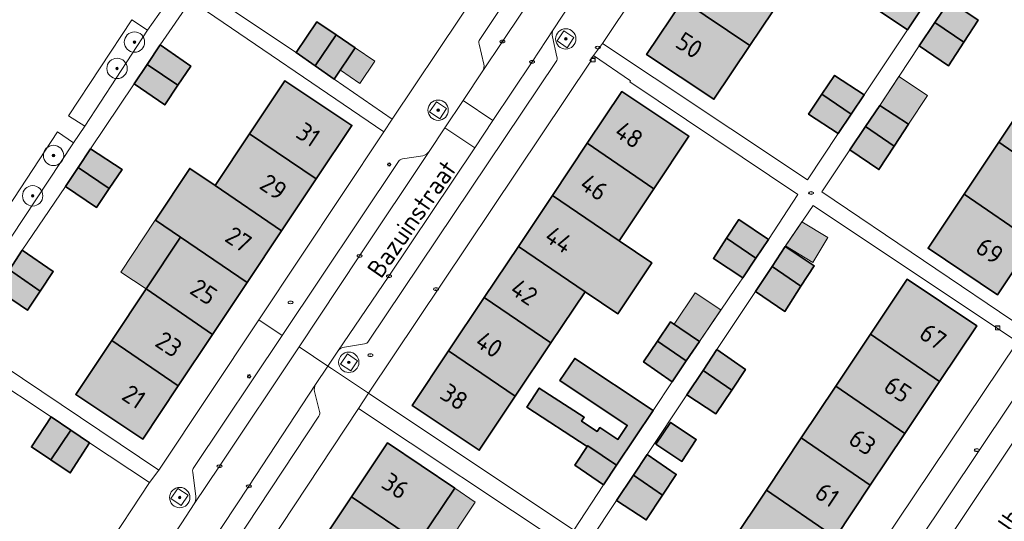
# Model space of a CAD drawing. Header units: metres. Extents: x 125349 to 128236, y 501602 to 503797.
# Tile 369 of 656: x 126811 to 126907, y 502303 to 502352. Entities that reach past the tile are written whole.
import ezdxf
from ezdxf.enums import TextEntityAlignment as Align

# ---------------------------------------------------------------- set-up
doc = ezdxf.new("R2010")
doc.units = ezdxf.units.M
doc.layers.get('0').update_dxf_attribs({"linetype": 'CONTINUOUS'})
for name, color, linetype, lineweight in [('B-WE-GR-BEPLANTING_CULTUUR_HEESTERS-GV', 90, 'CONTINUOUS', 18), ('B-WE-GR-BOOM-S-500', 90, 'CONTINUOUS', 18), ('B-WE-IE-MEUBILAIR-S', 7, 'CONTINUOUS', 18), ('B-WE-IE-MEUBILAIR_WEGMEUBILAIR-GV', 7, 'CONTINUOUS', 18), ('B-WE-OG-BEBOUWING-GV', 7, 'CONTINUOUS', 35), ('B-WE-OG-BEBOUWING-T18', 10, 'CONTINUOUS', 18), ('B-WE-OG-BEBOUWING_OVERBOUWING-GV', 7, 'CONTINUOUS', 18), ('B-WE-OG-TERREIN_ERF-GV', 7, 'CONTINUOUS', 18), ('B-WE-OG-TOPOGRAFIE-T18', 10, 'CONTINUOUS', 18), ('B-WE-VH-GESLOTENVERHARDING_ASFALT-GV', 10, 'CONTINUOUS', 18), ('B-WE-VH-OPENVERHARDING-GV', 90, 'CONTINUOUS', 18), ('B-WE-VH-OPENVERHARDING_BETONSTRAATSTEEN-GV', 90, 'CONTINUOUS', 18)]:
    doc.layers.add(name, color=color, linetype=linetype, lineweight=lineweight)
doc.layers.add('B-WE-OG-BEBOUWING-V', color=7, linetype='CONTINUOUS', lineweight=18, true_color=0xcc646e)
doc.layers.add('B-WE-OG-BEBOUWING_OVERBOUWING-V', color=7, linetype='CONTINUOUS', lineweight=18, true_color=0xcc646e)
doc.styles.add('NLCS-ISO', font='NLCS-ISO.ttf')
doc.styles.add('NLCS-ISO-M1000-T18', font='NLCS-ISO.ttf', dxfattribs={"height": 1.8})

# ---------------------------------------------------------------- blocks, each defined once
blk = doc.blocks.new('SIE-MEUBILAIR_KAST_CAI-SO')
for points in [[(-1, 1), (1, 1), (1, 0.84), (-1, 0.84)], [(-1, 0.76), (1, 0.76), (1, -1), (-1, -1)]]:
    blk.add_lwpolyline(points, close=True)
at = {"style": 'NLCS-ISO'}
blk.add_text('cai', height=0.75, dxfattribs=at).set_placement((0, 0), align=Align.MIDDLE_CENTER)
blk = doc.blocks.new('SIE-MEUBILAIR_PAAL_LICHTMAST-SO')
for points in [[(-0.62, 0), (-1, 0)], [(-0.71, 0.71), (-0.44, 0.44)], [(0, 1), (0, 0.62)], [(0.44, 0.44), (0.71, 0.71)], [(1, 0), (0.62, 0)], [(-0.71, -0.71), (-0.44, -0.44)], [(0, -0.62), (0, -1)], [(0.44, -0.44), (0.71, -0.71)]]:
    blk.add_lwpolyline(points)
blk.add_circle((0, 0), 0.5)
blk = doc.blocks.new('SIE-MEUBILAIR_PUT_KOLK-SO')
blk.add_ellipse((0, 0), major_axis=(1.25, 0), ratio=0.54)
at = {"style": 'NLCS-ISO'}
blk.add_text('klk', height=0.75, dxfattribs=at).set_placement((0.03, 0), align=Align.MIDDLE_CENTER)
blk = doc.blocks.new('SIE-MEUBILAIR_PUT_BRANDKRAAN-SO')
blk.add_ellipse((0, 0), major_axis=(1.25, 0), ratio=0.54)
at = {"style": 'NLCS-ISO'}
blk.add_text('bk', height=0.75, dxfattribs=at).set_placement((0.03, 0), align=Align.MIDDLE_CENTER)
blk = doc.blocks.new('SIE-MEUBILAIR_PUT_RIOOLPUT-SO')
blk.add_ellipse((0, 0), major_axis=(1.25, 0), ratio=0.54)
at = {"style": 'NLCS-ISO'}
blk.add_text('ri', height=0.75, dxfattribs=at).set_placement((-0.04, 0.07), align=Align.MIDDLE_CENTER)
blk = doc.blocks.new('SIE-MEUBILAIR_PUT_WATERLEIDINGPUT-SO')
blk.add_ellipse((0, 0), major_axis=(1.25, 0), ratio=0.54)
at = {"style": 'NLCS-ISO'}
blk.add_text('wl', height=0.75, dxfattribs=at).set_placement((-0.14, 0), align=Align.MIDDLE_CENTER)
blk = doc.blocks.new('SGR-BOOM_01-SO')
at = {"linetype": 'ByBlock', "lineweight": 18}
h = blk.add_hatch(color=0, dxfattribs=at)
h.dxf.hatch_style = 1
edge = h.paths.add_edge_path()
edge.add_arc((0, 0), 0.25, 0, 360)
at = {"color": 0, "linetype": 'ByBlock', "lineweight": 18}
for radius in [2, 0.25]:
    blk.add_circle((0, 0), radius, dxfattribs=at)

msp = doc.modelspace()

# ---------------------------------------------------------------- hatches: boundary and pattern name
at = {"layer": 'B-WE-OG-BEBOUWING-V'}
for points in [[(126885.668, 502354.669), (126879.084, 502359.11), (126875.717, 502354.062), (126882.301, 502349.623)], [(126896.109, 502354.878), (126894.93, 502353.109), (126897.782, 502351.156), (126898.971, 502352.941)], [(126875.717, 502354.062), (126872.174, 502348.751), (126878.783, 502344.349), (126882.301, 502349.623)], [(126903.332, 502349.954), (126904.734, 502352.107), (126901.932, 502354.009), (126900.496, 502351.901)], [(126841.67, 502350.673), (126839.801, 502351.944), (126837.751, 502348.94), (126839.627, 502347.639), (126841.669, 502350.671)], [(126898.932, 502349.605), (126901.834, 502347.653), (126903.332, 502349.954), (126900.496, 502351.901)], [(126839.627, 502347.639), (126841.503, 502346.338), (126843.553, 502349.39), (126841.67, 502350.673), (126841.669, 502350.671)], [(126824.402, 502349.709), (126823.125, 502347.78), (126826.147, 502345.731), (126827.405, 502347.607)], [(126821.852, 502345.856), (126824.855, 502343.804), (126826.147, 502345.731), (126823.125, 502347.78)], [(126893.531, 502344.802), (126890.63, 502346.704), (126889.384, 502344.846), (126892.26, 502342.906)], [(126833.178, 502340.964), (126839.717, 502336.53), (126843.228, 502341.794), (126836.656, 502346.178)], [(126866.349, 502340.036), (126872.89, 502335.576), (126876.331, 502340.725), (126869.74, 502345.111)], [(126890.981, 502340.999), (126892.26, 502342.906), (126889.384, 502344.846), (126888.08, 502342.901)], [(126913.531, 502335.48), (126916.954, 502340.6), (126910.182, 502345.25), (126906.762, 502340.129)], [(126895.083, 502343.751), (126893.684, 502341.687), (126896.491, 502339.76), (126897.884, 502341.899)], [(126892.132, 502339.398), (126894.984, 502337.446), (126896.491, 502339.76), (126893.684, 502341.687)], [(126836.323, 502331.443), (126839.717, 502336.53), (126833.178, 502340.964), (126829.785, 502335.877)], [(126866.349, 502340.036), (126862.925, 502334.912), (126869.467, 502330.452), (126872.89, 502335.576)], [(126913.531, 502335.48), (126906.762, 502340.129), (126903.363, 502335.041), (126910.131, 502330.393)], [(126817.553, 502339.501), (126816.342, 502337.671), (126819.397, 502335.587), (126820.654, 502337.449)], [(126819.397, 502335.587), (126816.342, 502337.671), (126815.103, 502335.799), (126818.154, 502333.746)], [(126826.403, 502330.807), (126832.929, 502326.354), (126836.323, 502331.443), (126829.785, 502335.877), (126827.302, 502337.561), (126823.924, 502332.498)], [(126862.925, 502334.912), (126859.582, 502329.909), (126866.124, 502325.449), (126869.336, 502323.303), (126872.679, 502328.306), (126869.467, 502330.452)], [(126903.363, 502335.041), (126899.818, 502329.734), (126906.642, 502325.173), (126910.131, 502330.393)], [(126882.903, 502328.748), (126884.131, 502330.591), (126881.23, 502332.542), (126880.026, 502330.71)], [(126826.403, 502330.807), (126823.017, 502325.731), (126829.529, 502321.257), (126832.929, 502326.354)], [(126882.903, 502328.748), (126880.026, 502330.71), (126878.73, 502328.739), (126881.631, 502326.838)], [(126809.599, 502327.613), (126812.623, 502325.531), (126813.904, 502327.442), (126810.852, 502329.544)], [(126859.582, 502329.909), (126856.232, 502324.895), (126862.78, 502320.445), (126866.124, 502325.449)], [(126884.501, 502327.945), (126887.337, 502325.998), (126888.634, 502327.989), (126885.782, 502329.89)], [(126808.352, 502325.691), (126811.354, 502323.639), (126812.623, 502325.531), (126809.599, 502327.613)], [(126884.501, 502327.945), (126882.882, 502325.487), (126885.734, 502323.535), (126887.337, 502325.998)], [(126894.176, 502321.302), (126900.955, 502316.647), (126904.602, 502322.1), (126897.767, 502326.68)], [(126823.017, 502325.731), (126819.655, 502320.691), (126826.162, 502316.21), (126829.529, 502321.257)], [(126862.78, 502320.445), (126856.232, 502324.895), (126852.732, 502319.656), (126859.273, 502315.196)], [(126876.066, 502318.669), (126877.356, 502320.567), (126874.511, 502322.507), (126873.233, 502320.601)], [(126897.548, 502311.553), (126900.955, 502316.647), (126894.176, 502321.302), (126890.772, 502316.205)], [(126819.655, 502320.691), (126816.109, 502315.375), (126822.681, 502310.991), (126826.162, 502316.21)], [(126873.233, 502320.601), (126871.879, 502318.582), (126874.681, 502316.631), (126876.066, 502318.669)], [(126859.273, 502315.196), (126852.732, 502319.656), (126849.15, 502314.295), (126855.74, 502309.909)], [(126877.723, 502317.731), (126880.532, 502315.802), (126881.883, 502317.831), (126879.082, 502319.782)], [(126866.346, 502310.261), (126866.397, 502310.339), (126869.208, 502308.422), (126872.827, 502313.803), (126865.117, 502318.915), (126863.656, 502316.744), (126870.266, 502312.336), (126869.363, 502310.958), (126867.58, 502312.127), (126867.326, 502311.744), (126865.788, 502312.743), (126866.042, 502313.133), (126861.633, 502315.996), (126860.412, 502314.116)], [(126876.132, 502315.33), (126878.984, 502313.477), (126880.532, 502315.802), (126877.723, 502317.731)], [(126897.548, 502311.553), (126890.772, 502316.205), (126887.369, 502311.108), (126894.141, 502306.458)], [(126813.708, 502313.181), (126811.757, 502310.228), (126813.664, 502308.948), (126815.623, 502311.878)], [(126873.089, 502310.499), (126875.629, 502308.809), (126877.051, 502310.947), (126874.511, 502312.637)], [(126817.46, 502310.628), (126815.623, 502311.878), (126813.664, 502308.948), (126815.56, 502307.676)], [(126843.177, 502305.323), (126849.782, 502300.869), (126853.326, 502306.173), (126846.721, 502310.627)], [(126883.949, 502305.986), (126890.717, 502301.339), (126894.141, 502306.458), (126887.369, 502311.108)], [(126866.346, 502310.261), (126865.13, 502308.424), (126867.931, 502306.523), (126869.208, 502308.422), (126866.397, 502310.339)], [(126872.233, 502309.475), (126870.895, 502307.467), (126873.748, 502305.508), (126875.084, 502307.523)], [(126869.232, 502304.971), (126872.133, 502303.07), (126873.748, 502305.508), (126870.895, 502307.467)], [(126887.288, 502296.211), (126890.717, 502301.339), (126883.949, 502305.986), (126880.523, 502300.856)], [(126843.177, 502305.323), (126839.844, 502300.335), (126846.449, 502295.881), (126849.782, 502300.869)]]:
    msp.add_hatch(color=256, dxfattribs=at).paths.add_polyline_path(points)
at = {"layer": 'B-WE-OG-BEBOUWING_OVERBOUWING-V'}
for points in [[(126843.553, 502349.39), (126842.094, 502347.218), (126844.004, 502345.919), (126845.475, 502348.083)], [(126895.083, 502343.751), (126897.884, 502341.899), (126899.751, 502344.722), (126896.943, 502346.579)], [(126826.403, 502330.807), (126823.908, 502332.471), (126820.524, 502327.394), (126823.017, 502325.731)], [(126885.829, 502329.959), (126888.509, 502328.348), (126889.971, 502330.78), (126887.424, 502332.31)], [(126874.87, 502322.262), (126877.356, 502320.567), (126879.477, 502323.677), (126876.941, 502325.368)], [(126853.326, 502306.173), (126849.991, 502301.182), (126852.015, 502299.83), (126855.35, 502304.821)]]:
    msp.add_hatch(color=256, dxfattribs=at).paths.add_polyline_path(points)

# ---------------------------------------------------------------- linework, layer by layer
at = {"layer": 'B-WE-GR-BEPLANTING_CULTUUR_HEESTERS-GV', "flags": 128}
for points in [[(126816.999, 502341.701), (126823.154, 502351.148), (126821.619, 502352.162), (126815.389, 502342.735)], [(126805.756, 502328.168), (126807.313, 502327.164), (126815.898, 502340.084), (126814.33, 502341.148)]]:
    msp.add_lwpolyline(points, close=True, dxfattribs=at)
at = {"layer": 'B-WE-IE-MEUBILAIR_WEGMEUBILAIR-GV', "flags": 128}
for points in [[(126863.384, 502350.076), (126864.372, 502349.419), (126865.029, 502350.407), (126864.041, 502351.064)], [(126851.862, 502342.448), (126852.533, 502343.446), (126851.535, 502344.117), (126850.864, 502343.119)], [(126843.784, 502318.695), (126842.787, 502319.363), (126842.119, 502318.366), (126843.116, 502317.698)], [(126827.156, 502305.48), (126826.145, 502306.163), (126825.462, 502305.152), (126826.473, 502304.469)]]:
    msp.add_lwpolyline(points, close=True, dxfattribs=at)
at = {"layer": 'B-WE-OG-BEBOUWING-GV', "flags": 128}
for points in [[(126885.668, 502354.669), (126879.084, 502359.11), (126875.717, 502354.062), (126882.301, 502349.623)], [(126896.109, 502354.878), (126894.93, 502353.109), (126897.782, 502351.156), (126898.971, 502352.941)], [(126875.717, 502354.062), (126872.174, 502348.751), (126878.783, 502344.349), (126882.301, 502349.623)], [(126903.332, 502349.954), (126904.734, 502352.107), (126901.932, 502354.009), (126900.496, 502351.901)], [(126841.67, 502350.673), (126839.801, 502351.944), (126837.751, 502348.94), (126839.627, 502347.639), (126841.669, 502350.671)], [(126898.932, 502349.605), (126901.834, 502347.653), (126903.332, 502349.954), (126900.496, 502351.901)], [(126839.627, 502347.639), (126841.503, 502346.338), (126843.553, 502349.39), (126841.67, 502350.673), (126841.669, 502350.671)], [(126824.402, 502349.709), (126823.125, 502347.78), (126826.147, 502345.731), (126827.405, 502347.607)], [(126821.852, 502345.856), (126824.855, 502343.804), (126826.147, 502345.731), (126823.125, 502347.78)], [(126893.531, 502344.802), (126890.63, 502346.704), (126889.384, 502344.846), (126892.26, 502342.906)], [(126833.178, 502340.964), (126839.717, 502336.53), (126843.228, 502341.794), (126836.656, 502346.178)], [(126866.349, 502340.036), (126872.89, 502335.576), (126876.331, 502340.725), (126869.74, 502345.111)], [(126890.981, 502340.999), (126892.26, 502342.906), (126889.384, 502344.846), (126888.08, 502342.901)], [(126913.531, 502335.48), (126916.954, 502340.6), (126910.182, 502345.25), (126906.762, 502340.129)], [(126895.083, 502343.751), (126893.684, 502341.687), (126896.491, 502339.76), (126897.884, 502341.899)], [(126892.132, 502339.398), (126894.984, 502337.446), (126896.491, 502339.76), (126893.684, 502341.687)], [(126836.323, 502331.443), (126839.717, 502336.53), (126833.178, 502340.964), (126829.785, 502335.877)], [(126866.349, 502340.036), (126862.925, 502334.912), (126869.467, 502330.452), (126872.89, 502335.576)], [(126913.531, 502335.48), (126906.762, 502340.129), (126903.363, 502335.041), (126910.131, 502330.393)], [(126817.553, 502339.501), (126816.342, 502337.671), (126819.397, 502335.587), (126820.654, 502337.449)], [(126819.397, 502335.587), (126816.342, 502337.671), (126815.103, 502335.799), (126818.154, 502333.746)], [(126826.403, 502330.807), (126832.929, 502326.354), (126836.323, 502331.443), (126829.785, 502335.877), (126827.302, 502337.561), (126823.924, 502332.498)], [(126862.925, 502334.912), (126859.582, 502329.909), (126866.124, 502325.449), (126869.336, 502323.303), (126872.679, 502328.306), (126869.467, 502330.452)], [(126903.363, 502335.041), (126899.818, 502329.734), (126906.642, 502325.173), (126910.131, 502330.393)], [(126882.903, 502328.748), (126884.131, 502330.591), (126881.23, 502332.542), (126880.026, 502330.71)], [(126826.403, 502330.807), (126823.017, 502325.731), (126829.529, 502321.257), (126832.929, 502326.354)], [(126882.903, 502328.748), (126880.026, 502330.71), (126878.73, 502328.739), (126881.631, 502326.838)], [(126809.599, 502327.613), (126812.623, 502325.531), (126813.904, 502327.442), (126810.852, 502329.544)], [(126859.582, 502329.909), (126856.232, 502324.895), (126862.78, 502320.445), (126866.124, 502325.449)], [(126884.501, 502327.945), (126887.337, 502325.998), (126888.634, 502327.989), (126885.782, 502329.89)], [(126808.352, 502325.691), (126811.354, 502323.639), (126812.623, 502325.531), (126809.599, 502327.613)], [(126884.501, 502327.945), (126882.882, 502325.487), (126885.734, 502323.535), (126887.337, 502325.998)], [(126894.176, 502321.302), (126900.955, 502316.647), (126904.602, 502322.1), (126897.767, 502326.68)], [(126823.017, 502325.731), (126819.655, 502320.691), (126826.162, 502316.21), (126829.529, 502321.257)], [(126862.78, 502320.445), (126856.232, 502324.895), (126852.732, 502319.656), (126859.273, 502315.196)], [(126876.066, 502318.669), (126877.356, 502320.567), (126874.511, 502322.507), (126873.233, 502320.601)], [(126897.548, 502311.553), (126900.955, 502316.647), (126894.176, 502321.302), (126890.772, 502316.205)], [(126819.655, 502320.691), (126816.109, 502315.375), (126822.681, 502310.991), (126826.162, 502316.21)], [(126873.233, 502320.601), (126871.879, 502318.582), (126874.681, 502316.631), (126876.066, 502318.669)], [(126859.273, 502315.196), (126852.732, 502319.656), (126849.15, 502314.295), (126855.74, 502309.909)], [(126877.723, 502317.731), (126880.532, 502315.802), (126881.883, 502317.831), (126879.082, 502319.782)], [(126866.346, 502310.261), (126866.397, 502310.339), (126869.208, 502308.422), (126872.827, 502313.803), (126865.117, 502318.915), (126863.656, 502316.744), (126870.266, 502312.336), (126869.363, 502310.958), (126867.58, 502312.127), (126867.326, 502311.744), (126865.788, 502312.743), (126866.042, 502313.133), (126861.633, 502315.996), (126860.412, 502314.116)], [(126876.132, 502315.33), (126878.984, 502313.477), (126880.532, 502315.802), (126877.723, 502317.731)], [(126897.548, 502311.553), (126890.772, 502316.205), (126887.369, 502311.108), (126894.141, 502306.458)], [(126813.708, 502313.181), (126811.757, 502310.228), (126813.664, 502308.948), (126815.623, 502311.878)], [(126873.089, 502310.499), (126875.629, 502308.809), (126877.051, 502310.947), (126874.511, 502312.637)], [(126817.46, 502310.628), (126815.623, 502311.878), (126813.664, 502308.948), (126815.56, 502307.676)], [(126843.177, 502305.323), (126849.782, 502300.869), (126853.326, 502306.173), (126846.721, 502310.627)], [(126883.949, 502305.986), (126890.717, 502301.339), (126894.141, 502306.458), (126887.369, 502311.108)], [(126866.346, 502310.261), (126865.13, 502308.424), (126867.931, 502306.523), (126869.208, 502308.422), (126866.397, 502310.339)], [(126872.233, 502309.475), (126870.895, 502307.467), (126873.748, 502305.508), (126875.084, 502307.523)], [(126869.232, 502304.971), (126872.133, 502303.07), (126873.748, 502305.508), (126870.895, 502307.467)], [(126887.288, 502296.211), (126890.717, 502301.339), (126883.949, 502305.986), (126880.523, 502300.856)], [(126843.177, 502305.323), (126839.844, 502300.335), (126846.449, 502295.881), (126849.782, 502300.869)]]:
    msp.add_lwpolyline(points, close=True, dxfattribs=at)
at = {"layer": 'B-WE-OG-BEBOUWING_OVERBOUWING-GV', "flags": 128}
for points in [[(126843.553, 502349.39), (126842.094, 502347.218), (126844.004, 502345.919), (126845.475, 502348.083)], [(126895.083, 502343.751), (126897.884, 502341.899), (126899.751, 502344.722), (126896.943, 502346.579)], [(126826.403, 502330.807), (126823.908, 502332.471), (126820.524, 502327.394), (126823.017, 502325.731)], [(126885.829, 502329.959), (126888.509, 502328.348), (126889.971, 502330.78), (126887.424, 502332.31)], [(126874.87, 502322.262), (126877.356, 502320.567), (126879.477, 502323.677), (126876.941, 502325.368)], [(126853.326, 502306.173), (126849.991, 502301.182), (126852.015, 502299.83), (126855.35, 502304.821)]]:
    msp.add_lwpolyline(points, close=True, dxfattribs=at)
at = {"layer": 'B-WE-OG-TERREIN_ERF-GV', "flags": 128}
for points in [[(126917.357, 502380.186), (126897.21, 502393.743), (126867.851, 502349.818), (126872.922, 502346.46), (126887.978, 502336.453), (126890.981, 502340.999), (126888.08, 502342.901), (126889.384, 502344.846), (126890.63, 502346.704), (126893.531, 502344.802), (126897.782, 502351.156), (126894.93, 502353.109), (126896.109, 502354.878), (126897.43, 502356.861), (126900.282, 502354.909), (126904.631, 502361.264), (126901.729, 502363.266), (126902.973, 502365.097), (126904.279, 502367.019), (126907.131, 502365.067), (126911.331, 502371.372)], [(126909.338, 502321.785), (126889.387, 502335.262), (126892.132, 502339.398), (126893.684, 502341.687), (126895.083, 502343.751), (126898.932, 502349.605), (126900.496, 502351.901), (126901.932, 502354.009), (126905.782, 502359.713), (126907.382, 502362.115)], [(126908.634, 502357.862), (126905.782, 502359.713), (126901.932, 502354.009), (126904.734, 502352.107), (126903.332, 502349.954), (126901.834, 502347.653), (126898.932, 502349.605), (126895.083, 502343.751), (126897.884, 502341.899), (126896.491, 502339.76), (126894.984, 502337.446), (126892.132, 502339.398), (126889.387, 502335.262), (126909.338, 502321.785)], [(126824.83, 502353.478), (126823.154, 502351.148), (126816.999, 502341.701), (126815.898, 502340.084), (126807.313, 502327.164)], [(126809.599, 502327.613), (126810.852, 502329.544), (126815.103, 502335.799), (126816.342, 502337.671), (126817.553, 502339.501), (126821.852, 502345.856), (126823.125, 502347.78), (126824.402, 502349.709), (126827.403, 502354.063), (126846.364, 502341.153), (126847.191, 502342.391), (126841.503, 502346.338), (126839.627, 502347.639), (126837.751, 502348.94), (126831.301, 502353.231)], [(126898.971, 502352.941), (126897.782, 502351.156), (126893.531, 502344.802), (126892.26, 502342.906), (126890.981, 502340.999), (126887.978, 502336.453), (126872.922, 502346.46), (126867.851, 502349.818), (126866.946, 502348.637), (126870.601, 502346.177), (126870.518, 502346.052), (126873.317, 502344.206), (126887.031, 502334.994), (126884.131, 502330.591), (126882.903, 502328.748), (126881.631, 502326.838), (126880.913, 502325.784), (126879.458, 502323.65), (126877.356, 502320.567), (126876.066, 502318.669), (126874.681, 502316.631), (126872.827, 502313.803), (126869.208, 502308.422), (126867.931, 502306.523), (126865.032, 502302.069), (126844.856, 502315.509), (126843.862, 502313.998), (126864.081, 502300.568)], [(126866.632, 502301.068), (126869.232, 502304.971), (126870.895, 502307.467), (126872.233, 502309.475), (126876.132, 502315.33), (126877.723, 502317.731), (126879.082, 502319.782), (126882.882, 502325.487), (126884.501, 502327.945), (126885.782, 502329.89), (126888.532, 502333.943), (126908.594, 502320.532)], [(126807.355, 502317.384), (126813.708, 502313.181), (126815.623, 502311.878), (126817.46, 502310.628), (126823.361, 502306.731), (126824.266, 502307.946), (126805.053, 502320.837)], [(126809.899, 502286.323), (126823.361, 502306.731), (126817.46, 502310.628), (126815.56, 502307.676), (126813.664, 502308.948), (126811.757, 502310.228), (126813.708, 502313.181), (126807.355, 502317.384)], [(126864.081, 502300.568), (126843.862, 502313.998), (126816.065, 502271.925)], [(126839.844, 502300.335), (126843.177, 502305.323), (126846.721, 502310.627), (126853.326, 502306.173), (126849.782, 502300.869)]]:
    msp.add_lwpolyline(points, dxfattribs=at)
for points in [[(126892.454, 502364.842), (126889.011, 502359.681), (126885.668, 502354.669), (126882.301, 502349.623), (126878.783, 502344.349), (126872.174, 502348.751), (126875.717, 502354.062), (126879.084, 502359.11), (126882.434, 502364.131), (126885.871, 502369.283), (126889.248, 502374.344), (126892.648, 502379.441), (126895.996, 502384.459), (126899.491, 502389.698), (126906.099, 502385.296), (126902.579, 502380.019), (126899.235, 502375.007), (126895.833, 502369.907)], [(126847.191, 502342.391), (126860.591, 502362.453), (126824.479, 502386.802), (126810.295, 502365.601), (126822.794, 502357.14), (126823.2, 502356.865), (126824.1, 502358.166), (126827.597, 502355.78), (126829.6, 502358.786), (126831.488, 502357.543), (126833.399, 502356.28), (126831.301, 502353.231), (126837.751, 502348.94), (126839.801, 502351.944), (126841.67, 502350.673), (126843.553, 502349.39), (126841.503, 502346.338)], [(126913.531, 502335.48), (126910.131, 502330.393), (126906.642, 502325.173), (126899.818, 502329.734), (126903.363, 502335.041), (126906.762, 502340.129), (126910.182, 502345.25), (126913.621, 502350.398), (126917.025, 502355.493), (126920.434, 502360.597), (126923.844, 502365.702), (126927.424, 502371.061), (126934.254, 502366.483), (126930.622, 502361.049), (126927.21, 502355.945), (126923.799, 502350.841), (126920.382, 502345.729), (126916.954, 502340.6)], [(126834.077, 502322.689), (126846.364, 502341.153), (126827.403, 502354.063), (126824.402, 502349.709), (126827.405, 502347.607), (126826.147, 502345.731), (126824.855, 502343.804), (126821.852, 502345.856), (126817.553, 502339.501), (126820.654, 502337.449), (126819.397, 502335.587), (126818.154, 502333.746), (126815.103, 502335.799), (126810.852, 502329.544), (126813.904, 502327.442), (126812.623, 502325.531), (126811.354, 502323.639), (126808.352, 502325.691), (126805.053, 502320.837), (126824.266, 502307.946)], [(126844.856, 502315.509), (126865.032, 502302.069), (126867.931, 502306.523), (126865.13, 502308.424), (126866.346, 502310.261), (126860.412, 502314.116), (126861.633, 502315.996), (126866.042, 502313.133), (126865.788, 502312.743), (126867.326, 502311.744), (126867.58, 502312.127), (126869.363, 502310.958), (126870.266, 502312.336), (126863.656, 502316.744), (126865.117, 502318.915), (126872.827, 502313.803), (126874.681, 502316.631), (126871.879, 502318.582), (126873.233, 502320.601), (126874.511, 502322.507), (126877.356, 502320.567), (126879.458, 502323.65), (126880.913, 502325.784), (126881.631, 502326.838), (126878.73, 502328.739), (126880.026, 502330.71), (126881.23, 502332.542), (126884.131, 502330.591), (126887.031, 502334.994), (126873.317, 502344.206), (126870.518, 502346.052), (126870.601, 502346.177), (126866.946, 502348.637), (126866.6, 502348.151), (126866.697, 502348.103)], [(126823.017, 502325.731), (126826.403, 502330.807), (126823.924, 502332.498), (126827.302, 502337.561), (126829.785, 502335.877), (126833.178, 502340.964), (126836.656, 502346.178), (126843.228, 502341.794), (126839.717, 502336.53), (126836.323, 502331.443), (126832.929, 502326.354), (126829.529, 502321.257), (126826.162, 502316.21), (126822.681, 502310.991), (126816.109, 502315.375), (126819.655, 502320.691)], [(126859.273, 502315.196), (126855.74, 502309.909), (126849.15, 502314.295), (126852.732, 502319.656), (126856.232, 502324.895), (126859.582, 502329.909), (126862.925, 502334.912), (126866.349, 502340.036), (126869.74, 502345.111), (126876.331, 502340.725), (126872.89, 502335.576), (126869.467, 502330.452), (126872.679, 502328.306), (126869.336, 502323.303), (126866.124, 502325.449), (126862.78, 502320.445)], [(126886.693, 502287.907), (126908.594, 502320.532), (126888.532, 502333.943), (126885.782, 502329.89), (126888.634, 502327.989), (126887.337, 502325.998), (126885.734, 502323.535), (126882.882, 502325.487), (126879.082, 502319.782), (126881.883, 502317.831), (126880.532, 502315.802), (126878.984, 502313.477), (126876.132, 502315.33), (126872.233, 502309.475), (126875.084, 502307.523), (126873.748, 502305.508), (126872.133, 502303.07), (126869.232, 502304.971), (126866.632, 502301.068)], [(126897.548, 502311.553), (126894.141, 502306.458), (126890.717, 502301.339), (126887.288, 502296.211), (126883.814, 502291.016), (126876.995, 502295.572), (126880.523, 502300.856), (126883.949, 502305.986), (126887.369, 502311.108), (126890.772, 502316.205), (126894.176, 502321.302), (126897.767, 502326.68), (126904.602, 502322.1), (126900.955, 502316.647)], [(126873.089, 502310.499), (126874.511, 502312.637), (126877.051, 502310.947), (126875.629, 502308.809)]]:
    msp.add_lwpolyline(points, close=True, dxfattribs=at)
at = {"layer": 'B-WE-VH-GESLOTENVERHARDING_ASFALT-GV', "flags": 128}
msp.add_lwpolyline([(126835.399, 502189.203), (126836.106, 502190.275), (126849.771, 502210.745), (126865.507, 502234.165), (126866.698, 502235.951), (126876.089, 502250), (126879.685, 502255.479), (126889.322, 502269.92), (126918.666, 502313.799), (126912.855, 502317.683), (126883.518, 502273.803), (126873.22, 502258.322), (126867.664, 502250), (126860.881, 502239.874), (126859.67, 502238.069), (126846.11, 502217.718), (126831.863, 502196.521)], dxfattribs=at)
at = {"layer": 'B-WE-VH-OPENVERHARDING-GV', "flags": 128}
for points in [[(126841.836, 502319.627), (126840.866, 502318.167), (126841.235, 502317.921), (126844.856, 502315.509), (126866.697, 502348.103), (126866.6, 502348.151), (126866.946, 502348.637), (126867.851, 502349.818), (126897.21, 502393.743), (126898.667, 502395.927), (126896.25, 502397.539), (126895.644, 502397.944), (126894.837, 502398.482), (126891.342, 502393.253), (126892.975, 502392.161), (126889.917, 502387.616), (126888.176, 502388.78), (126886.426, 502386.128), (126886.271, 502385.906), (126885.857, 502385.314)], [(126866.179, 502370.847), (126864.625, 502368.511), (126862.041, 502364.627), (126860.591, 502362.453), (126847.191, 502342.391), (126846.364, 502341.153), (126834.077, 502322.689), (126836.369, 502321.163), (126847.799, 502338.248)], [(126855.795, 502350.234), (126867.496, 502367.753)], [(126805.756, 502328.168), (126814.33, 502341.148), (126815.898, 502340.084), (126816.999, 502341.701), (126815.389, 502342.735), (126821.619, 502352.162), (126823.154, 502351.148), (126824.83, 502353.478)], [(126864.688, 502353.747), (126863.009, 502351.183)], [(126862.933, 502350.477), (126863.371, 502348.531)], [(126856.186, 502347.804), (126855.725, 502349.772)], [(126863.3, 502348.056), (126844.86, 502320.598)], [(126850.817, 502339.232), (126852.367, 502341.556), (126854.149, 502344.228), (126856.088, 502347.134)], [(126848.213, 502338.494), (126850.182, 502338.815)], [(126827.707, 502308.215), (126836.369, 502321.163), (126834.077, 502322.689), (126824.266, 502307.946), (126823.361, 502306.731), (126809.899, 502286.323), (126809.328, 502286.66), (126809.382, 502286.755), (126808.449, 502287.205), (126805.656, 502288.625), (126785.189, 502299.449), (126776.896, 502303.835), (126773.103, 502305.849)], [(126844.466, 502320.353), (126842.488, 502320.03)], [(126816.065, 502271.925), (126843.862, 502313.998), (126844.856, 502315.509), (126841.235, 502317.921)], [(126841.235, 502317.921), (126840.866, 502318.167), (126839.664, 502316.356)], [(126839.565, 502315.679), (126840.05, 502313.721)], [(126839.996, 502313.262), (126821.058, 502284.614)], [(126827.895, 502305.358), (126827.595, 502307.758)], [(126826.51, 502302.778), (126827.731, 502304.635)]]:
    msp.add_lwpolyline(points, dxfattribs=at)
for points in [[(126856.088, 502347.134), (126854.149, 502344.228), (126857.079, 502342.271), (126860.919, 502348.021), (126863.009, 502351.183), (126864.688, 502353.747), (126872.144, 502364.857), (126883.001, 502381.026), (126885.857, 502385.314), (126882.897, 502387.253), (126880.03, 502382.974), (126871.93, 502370.792), (126870.705, 502368.967), (126869.214, 502366.753), (126858.012, 502350.021)], [(126857.079, 502342.271), (126854.149, 502344.228), (126852.367, 502341.556), (126855.296, 502339.6)], [(126840.866, 502318.167), (126841.836, 502319.627), (126846.872, 502326.984), (126855.296, 502339.6), (126852.367, 502341.556), (126850.817, 502339.232), (126843.985, 502328.973), (126838.039, 502320.05)], [(126840.866, 502318.167), (126838.039, 502320.05), (126830.228, 502308.329), (126827.731, 502304.635), (126826.51, 502302.778), (126818.502, 502290.715), (126814.926, 502285.306), (126814.888, 502285.25), (126817.826, 502283.316), (126817.857, 502283.362), (126821.469, 502288.806), (126833.111, 502306.363), (126839.664, 502316.356)], [(126883.518, 502273.803), (126912.855, 502317.683), (126910.909, 502318.984), (126883.469, 502277.943), (126883.286, 502277.177), (126883.694, 502274.521)]]:
    msp.add_lwpolyline(points, close=True, dxfattribs=at)
at = {"layer": 'B-WE-VH-OPENVERHARDING-GV'}
for points in [[(126863.009, 502351.183, 0.220844), (126862.933, 502350.477)], [(126855.725, 502349.772, -0.225186), (126855.795, 502350.234)], [(126863.371, 502348.531, -0.200247), (126863.3, 502348.056)], [(126856.088, 502347.134, 0.194241), (126856.186, 502347.804)], [(126850.182, 502338.815, 0.197511), (126850.817, 502339.232)], [(126847.799, 502338.248, -0.188037), (126848.213, 502338.494)], [(126844.86, 502320.598, -0.257707), (126844.466, 502320.353)], [(126842.488, 502320.03, 0.207437), (126841.836, 502319.627)], [(126839.664, 502316.356, 0.199253), (126839.565, 502315.679)], [(126840.05, 502313.721, -0.222476), (126839.996, 502313.262)], [(126827.595, 502307.758, -0.201542), (126827.707, 502308.215)], [(126827.731, 502304.635, 0.179661), (126827.895, 502305.358)]]:
    msp.add_lwpolyline(points, format="xyb", dxfattribs=at)
at = {"layer": 'B-WE-VH-OPENVERHARDING_BETONSTRAATSTEEN-GV', "flags": 128}
for points in [[(126856.088, 502347.134), (126858.012, 502350.021), (126869.214, 502366.753), (126870.705, 502368.967)], [(126867.496, 502367.753), (126855.795, 502350.234)], [(126863.009, 502351.183), (126860.919, 502348.021), (126857.079, 502342.271), (126855.296, 502339.6), (126846.872, 502326.984), (126841.836, 502319.627)], [(126863.371, 502348.531), (126862.933, 502350.477)], [(126855.725, 502349.772), (126856.186, 502347.804)], [(126844.86, 502320.598), (126863.3, 502348.056)], [(126843.985, 502328.973), (126850.817, 502339.232)], [(126850.182, 502338.815), (126848.213, 502338.494)], [(126847.799, 502338.248), (126836.369, 502321.163)], [(126827.731, 502304.635), (126830.228, 502308.329), (126838.039, 502320.05), (126843.985, 502328.973)], [(126910.909, 502318.984), (126908.594, 502320.532), (126886.693, 502287.907), (126885.694, 502286.405), (126868.993, 502261.486), (126861.31, 502250), (126860.694, 502249.077), (126856.531, 502242.573), (126855.05, 502240.613), (126848.872, 502231.495), (126843.425, 502223.238), (126834.431, 502210.075), (126823.687, 502193.56), (126827.343, 502191.208)], [(126836.369, 502321.163), (126827.707, 502308.215)], [(126842.488, 502320.03), (126844.466, 502320.353)], [(126831.633, 502200.333), (126844.023, 502219.109), (126855.53, 502235.999), (126856.081, 502236.833), (126856.721, 502237.269), (126859.008, 502237.657), (126859.67, 502238.069), (126860.881, 502239.874), (126861.052, 502240.643), (126860.546, 502242.935), (126860.689, 502243.71), (126864.884, 502250), (126869.689, 502257.202), (126870.333, 502257.578), (126872.573, 502257.909), (126873.22, 502258.322), (126883.518, 502273.803), (126883.694, 502274.521), (126883.286, 502277.177), (126883.469, 502277.943), (126910.909, 502318.984)], [(126839.664, 502316.356), (126833.111, 502306.363), (126821.469, 502288.806), (126817.857, 502283.362)], [(126840.05, 502313.721), (126839.565, 502315.679)], [(126821.058, 502284.614), (126839.996, 502313.262)], [(126827.595, 502307.758), (126827.895, 502305.358)]]:
    msp.add_lwpolyline(points, dxfattribs=at)
at = {"layer": 'B-WE-VH-OPENVERHARDING_BETONSTRAATSTEEN-GV'}
for points in [[(126862.933, 502350.477, -0.220844), (126863.009, 502351.183)], [(126855.795, 502350.234, 0.225186), (126855.725, 502349.772)], [(126863.3, 502348.056, 0.200247), (126863.371, 502348.531)], [(126856.186, 502347.804, -0.194241), (126856.088, 502347.134)], [(126850.817, 502339.232, -0.197511), (126850.182, 502338.815)], [(126848.213, 502338.494, 0.188037), (126847.799, 502338.248)], [(126844.466, 502320.353, 0.257707), (126844.86, 502320.598)], [(126841.836, 502319.627, -0.207437), (126842.488, 502320.03)], [(126839.565, 502315.679, -0.199253), (126839.664, 502316.356)], [(126839.996, 502313.262, 0.222476), (126840.05, 502313.721)], [(126827.707, 502308.215, 0.201542), (126827.595, 502307.758)], [(126827.895, 502305.358, -0.179661), (126827.731, 502304.635)]]:
    msp.add_lwpolyline(points, format="xyb", dxfattribs=at)

# ---------------------------------------------------------------- block references
at = {"layer": 'B-WE-GR-BOOM-S-500', "xscale": 0.5, "yscale": 0.5, "zscale": 0.5}
for p in [(126864.235, 502350.279), (126821.875, 502349.967), (126820.163, 502347.383), (126851.699, 502343.283), (126813.925, 502338.839), (126811.876, 502334.877), (126842.924, 502318.534), (126826.319, 502305.254)]:
    msp.add_blockref('SGR-BOOM_01-SO', p, dxfattribs=at)
at = {"layer": 'B-WE-IE-MEUBILAIR-S', "xscale": 0.2, "yscale": 0.2, "zscale": 0.2}
for name, p in [('SIE-MEUBILAIR_PUT_KOLK-SO', (126858.012, 502350.021)), ('SIE-MEUBILAIR_PUT_BRANDKRAAN-SO', (126867.382, 502349.426)), ('SIE-MEUBILAIR_KAST_CAI-SO', (126866.92, 502348.219)), ('SIE-MEUBILAIR_PUT_KOLK-SO', (126860.919, 502348.021)), ('SIE-MEUBILAIR_PAAL_LICHTMAST-SO', (126846.884, 502337.948)), ('SIE-MEUBILAIR_PUT_KOLK-SO', (126888.33, 502335.152)), ('SIE-MEUBILAIR_PUT_KOLK-SO', (126843.985, 502328.973)), ('SIE-MEUBILAIR_PUT_KOLK-SO', (126846.872, 502326.984)), ('SIE-MEUBILAIR_PUT_WATERLEIDINGPUT-SO', (126851.494, 502325.718)), ('SIE-MEUBILAIR_PUT_RIOOLPUT-SO', (126837.208, 502324.417)), ('SIE-MEUBILAIR_KAST_CAI-SO', (126906.65, 502321.923)), ('SIE-MEUBILAIR_PUT_RIOOLPUT-SO', (126845.045, 502319.235)), ('SIE-MEUBILAIR_PAAL_LICHTMAST-SO', (126833.131, 502317.156)), ('SIE-MEUBILAIR_PUT_KOLK-SO', (126904.597, 502309.907)), ('SIE-MEUBILAIR_PUT_KOLK-SO', (126830.228, 502308.329)), ('SIE-MEUBILAIR_PUT_KOLK-SO', (126833.111, 502306.363))]:
    msp.add_blockref(name, p, dxfattribs=at)

# ---------------------------------------------------------------- texts
at = {"layer": 'B-WE-OG-BEBOUWING-T18', "style": 'NLCS-ISO-M1000-T18'}
for s, rotation, p in [('50', 326.4, (126876.37, 502349.654)), ('31', 326.4, (126838.952, 502340.891)), ('48', 326.3, (126870.45, 502340.865)), ('29', 326.3, (126835.527, 502335.746)), ('46', 326.3, (126867.016, 502335.72)), ('27', 326.4, (126832.102, 502330.6)), ('44', 326.3, (126863.583, 502330.574)), ('69', 326.2, (126905.874, 502329.479)), ('25', 326.4, (126828.677, 502325.454)), ('42', 326.3, (126860.15, 502325.429)), ('67', 326.2, (126900.315, 502321.062)), ('23', 326.3, (126825.252, 502320.309)), ('40', 326.3, (126856.716, 502320.283)), ('21', 326.4, (126821.827, 502315.163)), ('38', 326.3, (126853.283, 502315.138)), ('65', 326.2, (126896.848, 502315.883)), ('63', 326.2, (126893.382, 502310.704)), ('36', 326.2, (126847.506, 502306.402)), ('61', 326.2, (126889.915, 502305.525))]:
    msp.add_text(s, height=1.8, rotation=rotation, dxfattribs=at).set_placement(p, align=Align.MIDDLE)
at = {"layer": 'B-WE-OG-TOPOGRAFIE-T18', "style": 'NLCS-ISO-M1000-T18'}
for s, rotation, p in [('Bazuinstraat', 55.3, (126849.119, 502332.615)), ('Dr. Albert Schweitzerlaan', 55.5, (126911.857, 502308.912))]:
    msp.add_text(s, height=1.8, rotation=rotation, dxfattribs=at).set_placement(p, align=Align.MIDDLE)

doc.saveas('drawing.dxf')
